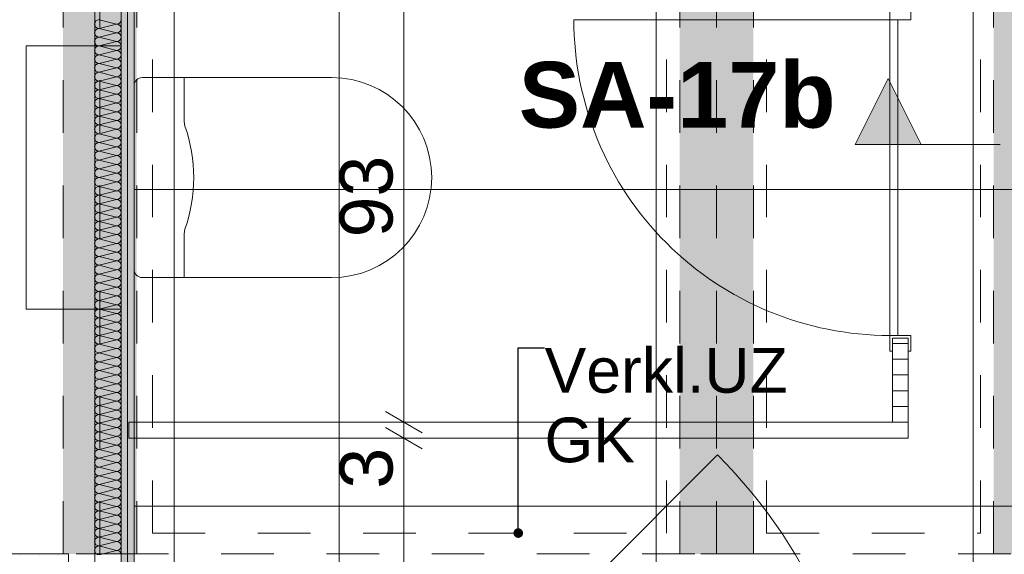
# Model space of a CAD drawing. Header units: metres. Extents: x -4 to 99, y -11 to 17.
# Tile 409 of 656: x 40.2 to 42.07, y 0.71 to 1.72. Entities that reach past the tile are written whole.
import ezdxf

# ---------------------------------------------------------------- set-up
doc = ezdxf.new("R2010")
doc.units = ezdxf.units.M
doc.header["$MEASUREMENT"] = 0
for name, pattern in [('Achse', [0.2, 0.1, -0.05, 0, -0.05]), ('DASHED', [0.015, 0.007, -0.008]), ('Schnittlinie', [0.3, 0.15, -0.075, 0, -0.075]), ('Untersicht', [0.1, 0.075, -0.025]), ('Wipeout_Contour', [1, 0, -1])]:
    doc.linetypes.add(name, pattern=pattern)
for name, color, linetype in [('152 - Bemaßung_ Beschriftung.Ausbau', 7, 'Continuous'), ('203 - Marker.Schnitt - Ausbaudetail SA', 7, 'Continuous'), ('604 - Struktur.Wand Aussen', 7, 'Continuous'), ('607 - Struktur.Stütze', 7, 'Continuous'), ('608 - Struktur.Träger', 7, 'Continuous'), ('612 - Struktur.Stahlbau', 7, 'Continuous'), ('Neubau_152 - Bemaßung_ Beschriftung.Ausbau', 7, 'Continuous'), ('Neubau_401 - Zone.Raum_ Raumbegrenzung_ Whg.', 7, 'Continuous'), ('Neubau_606 - Struktur.Wand Innen Ausbau', 7, 'Continuous'), ('Neubau_612 - Struktur.Stahlbau', 7, 'Continuous'), ('Neubau_650 - Abdeckung.Fußboden Aufbau', 7, 'Continuous'), ('Neubau_653 - Abdeckung.TB Verkofferung', 7, 'Continuous'), ('Neubau_702 - Einrichtung.Möbel Sanitär', 7, 'Continuous'), ('Neubau_802 - HKLSE.Sanitär', 7, 'Continuous')]:
    doc.layers.add(name, color=color, linetype=linetype)
doc.styles.add('ERSTELLTER_STIL_1', font='txt')
doc.styles.add('ERSTELLTER_STIL_2', font='txt')
doc.dimstyles.new('ERSTELLTER_STIL__1', dxfattribs={"dimtxt": 0.1, "dimasz": 0.0532, "dimexe": 0.18, "dimexo": 0.0625, "dimgap": 0, "dimtad": 1, "dimzin": 0, "dimdsep": 46, "dimtxsty": 'ERSTELLTER_STIL_2', "dimblk": 'ARROWHEAD_2', "dimblk1": 'ARROWHEAD_2', "dimblk2": 'ARROWHEAD_2', "dimcen": 0.09, "dimse1": 1, "dimse2": 1, "dimclrd": 7, "dimclre": 7, "dimclrt": 7, "dimazin": 0, "dimtfac": 1, "dimtdec": 4, "dimtmove": 0, "dimatfit": 3, "dimfxl": 1, "dimtolj": 1, "dimtzin": 0, "dimarcsym": 0})
doc.dimstyles.new('ERSTELLTER_STIL__2', dxfattribs={"dimtxt": 0.1, "dimasz": 0.0532, "dimexe": 0.18, "dimexo": 0.0625, "dimgap": 0, "dimtad": 1, "dimtih": 1, "dimtoh": 1, "dimzin": 0, "dimdsep": 46, "dimtxsty": 'ERSTELLTER_STIL_2', "dimblk": 'ARROWHEAD_2', "dimblk1": 'ARROWHEAD_2', "dimblk2": 'ARROWHEAD_2', "dimcen": 0.09, "dimse1": 1, "dimse2": 1, "dimclrd": 7, "dimclre": 7, "dimclrt": 7, "dimazin": 0, "dimtfac": 1, "dimtdec": 4, "dimtmove": 0, "dimatfit": 3, "dimfxl": 1, "dimtolj": 1, "dimtzin": 0, "dimarcsym": 0})
doc.dimstyles.new('ERSTELLTER_STIL__6', dxfattribs={"dimtxt": 0.18, "dimasz": 0.03648, "dimexe": 0.18, "dimexo": 0.0625, "dimgap": 0, "dimtad": 0, "dimtih": 1, "dimtoh": 1, "dimdec": 4, "dimzin": 0, "dimdsep": 46, "dimcen": 0.09, "dimadec": 0, "dimazin": 0, "dimtfac": 1, "dimtdec": 4, "dimtmove": 0, "dimatfit": 3, "dimldrblk": 'ARROWHEAD_11', "dimfxl": 1, "dimtolj": 1, "dimtzin": 0, "dimarcsym": 0})
pattern_1 = [(45, (0, 0), (-0.01767767, 0.01767767), [0, -0.025])]
pattern_2 = [(0, (0, 0), (0, 0.030000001), [])]

# ---------------------------------------------------------------- blocks, each defined once
blk = doc.blocks.new('*X5')
at = {"layer": 'Neubau_606 - Struktur.Wand Innen Ausbau', "color": 7, "linetype": 'Continuous', "lineweight": 5}
for p, q in [((40.3817, 1.7167), (40.3483, 1.725)), ((40.3817, 1.7167), (40.3483, 1.7083)), ((40.3817, 1.7), (40.3483, 1.7083)), ((40.3817, 1.7), (40.3483, 1.6917)), ((40.3817, 1.6833), (40.3483, 1.6917)), ((40.3817, 1.6833), (40.3483, 1.675)), ((40.3817, 1.6667), (40.3483, 1.675)), ((40.3817, 1.6667), (40.3483, 1.6583)), ((40.3817, 1.65), (40.3483, 1.6583)), ((40.3817, 1.65), (40.3483, 1.6417)), ((40.3817, 1.6333), (40.3483, 1.6417)), ((40.3817, 1.6333), (40.3483, 1.625)), ((40.3817, 1.6167), (40.3483, 1.625)), ((40.3817, 1.6167), (40.3483, 1.6083)), ((40.3817, 1.6), (40.3483, 1.6083)), ((40.3817, 1.6), (40.3483, 1.5917)), ((40.3817, 1.5833), (40.3483, 1.5917)), ((40.3817, 1.5833), (40.3483, 1.575)), ((40.3817, 1.5667), (40.3483, 1.575)), ((40.3817, 1.5667), (40.3483, 1.5583)), ((40.3817, 1.55), (40.3483, 1.5583)), ((40.3817, 1.55), (40.3483, 1.5417)), ((40.3817, 1.5333), (40.3483, 1.5417)), ((40.3817, 1.5333), (40.3483, 1.525)), ((40.3817, 1.5167), (40.3483, 1.525)), ((40.3817, 1.5167), (40.3483, 1.5083)), ((40.3817, 1.5), (40.3483, 1.5083)), ((40.3817, 1.5), (40.3483, 1.4917)), ((40.3817, 1.4833), (40.3483, 1.4917)), ((40.3817, 1.4833), (40.3483, 1.475)), ((40.3817, 1.4667), (40.3483, 1.475)), ((40.3817, 1.4667), (40.3483, 1.4583)), ((40.3817, 1.45), (40.3483, 1.4583)), ((40.3817, 1.45), (40.3483, 1.4417)), ((40.3817, 1.4333), (40.3483, 1.4417)), ((40.3817, 1.4333), (40.3483, 1.425)), ((40.3817, 1.4167), (40.3483, 1.425)), ((40.3817, 1.4167), (40.3483, 1.4083)), ((40.3817, 1.4), (40.3483, 1.4083)), ((40.3817, 1.4), (40.3483, 1.3917)), ((40.3817, 1.3833), (40.3483, 1.3917)), ((40.3817, 1.3833), (40.3483, 1.375)), ((40.3817, 1.3667), (40.3483, 1.375)), ((40.3817, 1.3667), (40.3483, 1.3583)), ((40.3817, 1.35), (40.3483, 1.3583)), ((40.3817, 1.35), (40.3483, 1.3417)), ((40.3817, 1.3333), (40.3483, 1.3417)), ((40.3817, 1.3333), (40.3483, 1.325)), ((40.3817, 1.3167), (40.3483, 1.325)), ((40.3817, 1.3167), (40.3483, 1.3083)), ((40.3817, 1.3), (40.3483, 1.3083)), ((40.3817, 1.3), (40.3483, 1.2917)), ((40.3817, 1.2833), (40.3483, 1.2917)), ((40.3817, 1.2833), (40.3483, 1.275)), ((40.3817, 1.2667), (40.3483, 1.275)), ((40.3817, 1.2667), (40.3483, 1.2583)), ((40.3817, 1.25), (40.3483, 1.2583)), ((40.3817, 1.25), (40.3483, 1.2417)), ((40.3817, 1.2333), (40.3483, 1.2417)), ((40.3817, 1.2333), (40.3483, 1.225)), ((40.3817, 1.2167), (40.3483, 1.225)), ((40.3817, 1.2167), (40.3483, 1.2083)), ((40.3817, 1.2), (40.3483, 1.2083)), ((40.3817, 1.2), (40.3483, 1.1917)), ((40.3817, 1.1833), (40.3483, 1.1917)), ((40.3817, 1.1833), (40.3483, 1.175)), ((40.3817, 1.1667), (40.3483, 1.175)), ((40.3817, 1.1667), (40.3483, 1.1583)), ((40.3817, 1.15), (40.3483, 1.1583)), ((40.3817, 1.15), (40.3483, 1.1417)), ((40.3817, 1.1333), (40.3483, 1.1417)), ((40.3817, 1.1333), (40.3483, 1.125)), ((40.3817, 1.1167), (40.3483, 1.125)), ((40.3817, 1.1167), (40.3483, 1.1083)), ((40.3817, 1.1), (40.3483, 1.1083)), ((40.3817, 1.1), (40.3483, 1.0917)), ((40.3817, 1.0833), (40.3483, 1.0917)), ((40.3817, 1.0833), (40.3483, 1.075)), ((40.3817, 1.0667), (40.3483, 1.075)), ((40.3817, 1.0667), (40.3483, 1.0583)), ((40.3817, 1.05), (40.3483, 1.0583)), ((40.3817, 1.05), (40.3483, 1.0417)), ((40.3817, 1.0333), (40.3483, 1.0417)), ((40.3817, 1.0333), (40.3483, 1.025)), ((40.3817, 1.0167), (40.3483, 1.025)), ((40.3817, 1.0167), (40.3483, 1.0083)), ((40.3817, 1), (40.3483, 1.0083)), ((40.3817, 1), (40.3483, 0.9917)), ((40.3817, 0.9833), (40.3483, 0.9917)), ((40.3817, 0.9833), (40.3483, 0.975)), ((40.3817, 0.9667), (40.3483, 0.975)), ((40.3817, 0.9667), (40.3483, 0.9583)), ((40.3817, 0.95), (40.3483, 0.9583)), ((40.3817, 0.95), (40.3483, 0.9417)), ((40.3817, 0.9333), (40.3483, 0.9417)), ((40.3817, 0.9333), (40.3483, 0.925)), ((40.3817, 0.9167), (40.3483, 0.925)), ((40.3817, 0.9167), (40.3483, 0.9083)), ((40.3817, 0.9), (40.3483, 0.9083)), ((40.3817, 0.9), (40.3483, 0.8917)), ((40.3817, 0.8833), (40.3483, 0.8917)), ((40.3817, 0.8833), (40.3483, 0.875)), ((40.3817, 0.8667), (40.3483, 0.875)), ((40.3817, 0.8667), (40.3483, 0.8583)), ((40.3817, 0.85), (40.3483, 0.8583)), ((40.3817, 0.85), (40.3483, 0.8417)), ((40.3817, 0.8333), (40.3483, 0.8417)), ((40.3817, 0.8333), (40.3483, 0.825)), ((40.3817, 0.8167), (40.3483, 0.825)), ((40.3817, 0.8167), (40.3483, 0.8083)), ((40.3817, 0.8), (40.3483, 0.8083)), ((40.3817, 0.8), (40.3483, 0.7917)), ((40.3817, 0.7833), (40.3483, 0.7917)), ((40.3817, 0.7833), (40.3483, 0.775)), ((40.3817, 0.7667), (40.3483, 0.775)), ((40.3817, 0.7667), (40.3483, 0.7583)), ((40.3817, 0.75), (40.3483, 0.7583)), ((40.3817, 0.75), (40.3483, 0.7417)), ((40.3817, 0.7333), (40.3483, 0.7417)), ((40.3817, 0.7333), (40.3483, 0.725)), ((40.3817, 0.7167), (40.3483, 0.725)), ((40.3817, 0.7167), (40.3483, 0.7083))]:
    blk.add_line(p, q, dxfattribs=at)
for centre, start, end in [((40.3483, 1.7167), 90, 180), ((40.3817, 1.725), 270, 360), ((40.3483, 1.7167), 180, 270), ((40.3483, 1.7), 90, 180), ((40.3817, 1.7083), 360, 90), ((40.3817, 1.7083), 270, 360), ((40.3483, 1.7), 180, 270), ((40.3483, 1.6833), 90, 180), ((40.3483, 1.6833), 180, 270), ((40.3817, 1.6917), 360, 90), ((40.3817, 1.6917), 270, 360), ((40.3817, 1.675), 360, 90), ((40.3483, 1.6667), 90, 180), ((40.3483, 1.6667), 180, 270), ((40.3817, 1.675), 270, 360), ((40.3817, 1.6583), 360, 90), ((40.3483, 1.65), 90, 180), ((40.3483, 1.65), 180, 270), ((40.3817, 1.6583), 270, 360), ((40.3817, 1.6417), 360, 90), ((40.3483, 1.6333), 90, 180), ((40.3483, 1.6333), 180, 270), ((40.3817, 1.6417), 270, 360), ((40.3817, 1.625), 360, 90), ((40.3483, 1.6167), 90, 180), ((40.3483, 1.6167), 180, 270), ((40.3483, 1.6), 90, 180), ((40.3817, 1.625), 270, 360), ((40.3817, 1.6083), 360, 90), ((40.3817, 1.6083), 270, 360), ((40.3483, 1.6), 180, 270), ((40.3483, 1.5833), 90, 180), ((40.3817, 1.5917), 360, 90), ((40.3817, 1.5917), 270, 360), ((40.3483, 1.5833), 180, 270), ((40.3483, 1.5667), 90, 180), ((40.3817, 1.575), 360, 90), ((40.3817, 1.575), 270, 360), ((40.3483, 1.5667), 180, 270), ((40.3483, 1.55), 90, 180), ((40.3817, 1.5583), 360, 90), ((40.3817, 1.5583), 270, 360), ((40.3483, 1.55), 180, 270), ((40.3483, 1.5333), 90, 180), ((40.3817, 1.5417), 360, 90), ((40.3817, 1.5417), 270, 360), ((40.3483, 1.5333), 180, 270), ((40.3483, 1.5167), 90, 180), ((40.3483, 1.5167), 180, 270), ((40.3817, 1.525), 360, 90), ((40.3817, 1.525), 270, 360), ((40.3817, 1.5083), 360, 90), ((40.3483, 1.5), 90, 180), ((40.3483, 1.5), 180, 270), ((40.3817, 1.5083), 270, 360), ((40.3817, 1.4917), 360, 90), ((40.3483, 1.4833), 90, 180), ((40.3483, 1.4833), 180, 270), ((40.3817, 1.4917), 270, 360), ((40.3817, 1.475), 360, 90), ((40.3483, 1.4667), 90, 180), ((40.3483, 1.4667), 180, 270), ((40.3817, 1.475), 270, 360), ((40.3817, 1.4583), 360, 90), ((40.3483, 1.45), 90, 180), ((40.3483, 1.45), 180, 270), ((40.3483, 1.4333), 90, 180), ((40.3817, 1.4583), 270, 360), ((40.3817, 1.4417), 360, 90), ((40.3817, 1.4417), 270, 360), ((40.3483, 1.4333), 180, 270), ((40.3483, 1.4167), 90, 180), ((40.3817, 1.425), 360, 90), ((40.3817, 1.425), 270, 360), ((40.3483, 1.4167), 180, 270), ((40.3483, 1.4), 90, 180), ((40.3817, 1.4083), 360, 90), ((40.3817, 1.4083), 270, 360), ((40.3483, 1.4), 180, 270), ((40.3483, 1.3833), 90, 180), ((40.3817, 1.3917), 360, 90), ((40.3817, 1.3917), 270, 360), ((40.3483, 1.3833), 180, 270), ((40.3483, 1.3667), 90, 180), ((40.3483, 1.3667), 180, 270), ((40.3817, 1.375), 360, 90), ((40.3817, 1.375), 270, 360), ((40.3817, 1.3583), 360, 90), ((40.3483, 1.35), 90, 180), ((40.3483, 1.35), 180, 270), ((40.3817, 1.3583), 270, 360), ((40.3817, 1.3417), 360, 90), ((40.3483, 1.3333), 90, 180), ((40.3483, 1.3333), 180, 270), ((40.3817, 1.3417), 270, 360), ((40.3817, 1.325), 360, 90), ((40.3483, 1.3167), 90, 180), ((40.3483, 1.3167), 180, 270), ((40.3817, 1.325), 270, 360), ((40.3817, 1.3083), 360, 90), ((40.3483, 1.3), 90, 180), ((40.3483, 1.3), 180, 270), ((40.3483, 1.2833), 90, 180), ((40.3817, 1.3083), 270, 360), ((40.3817, 1.2917), 360, 90), ((40.3817, 1.2917), 270, 360), ((40.3483, 1.2833), 180, 270), ((40.3483, 1.2667), 90, 180), ((40.3817, 1.275), 360, 90), ((40.3817, 1.275), 270, 360), ((40.3483, 1.2667), 180, 270), ((40.3483, 1.25), 90, 180), ((40.3817, 1.2583), 360, 90), ((40.3817, 1.2583), 270, 360), ((40.3483, 1.25), 180, 270), ((40.3483, 1.2333), 90, 180), ((40.3817, 1.2417), 360, 90), ((40.3817, 1.2417), 270, 360), ((40.3483, 1.2333), 180, 270), ((40.3483, 1.2167), 90, 180), ((40.3483, 1.2167), 180, 270), ((40.3817, 1.225), 360, 90), ((40.3817, 1.225), 270, 360), ((40.3817, 1.2083), 360, 90), ((40.3483, 1.2), 90, 180), ((40.3483, 1.2), 180, 270), ((40.3817, 1.2083), 270, 360), ((40.3817, 1.1917), 360, 90), ((40.3483, 1.1833), 90, 180), ((40.3483, 1.1833), 180, 270), ((40.3817, 1.1917), 270, 360), ((40.3817, 1.175), 360, 90), ((40.3483, 1.1667), 90, 180), ((40.3483, 1.1667), 180, 270), ((40.3817, 1.175), 270, 360), ((40.3817, 1.1583), 360, 90), ((40.3483, 1.15), 90, 180), ((40.3483, 1.15), 180, 270), ((40.3483, 1.1333), 90, 180), ((40.3817, 1.1583), 270, 360), ((40.3817, 1.1417), 360, 90), ((40.3817, 1.1417), 270, 360), ((40.3483, 1.1333), 180, 270), ((40.3483, 1.1167), 90, 180), ((40.3817, 1.125), 360, 90), ((40.3817, 1.125), 270, 360), ((40.3483, 1.1167), 180, 270), ((40.3483, 1.1), 90, 180), ((40.3817, 1.1083), 360, 90), ((40.3817, 1.1083), 270, 360), ((40.3483, 1.1), 180, 270), ((40.3483, 1.0833), 90, 180), ((40.3817, 1.0917), 360, 90), ((40.3817, 1.0917), 270, 360), ((40.3483, 1.0833), 180, 270), ((40.3483, 1.0667), 90, 180), ((40.3483, 1.0667), 180, 270), ((40.3817, 1.075), 360, 90), ((40.3817, 1.075), 270, 360), ((40.3817, 1.0583), 360, 90), ((40.3483, 1.05), 90, 180), ((40.3483, 1.05), 180, 270), ((40.3817, 1.0583), 270, 360), ((40.3817, 1.0417), 360, 90), ((40.3483, 1.0333), 90, 180), ((40.3483, 1.0333), 180, 270), ((40.3817, 1.0417), 270, 360), ((40.3817, 1.025), 360, 90), ((40.3483, 1.0167), 90, 180), ((40.3483, 1.0167), 180, 270), ((40.3817, 1.025), 270, 360), ((40.3817, 1.0083), 360, 90), ((40.3483, 1), 90, 180), ((40.3483, 1), 180, 270), ((40.3483, 0.9833), 90, 180), ((40.3817, 1.0083), 270, 360), ((40.3817, 0.9917), 360, 90), ((40.3817, 0.9917), 270, 360), ((40.3483, 0.9833), 180, 270), ((40.3483, 0.9667), 90, 180), ((40.3817, 0.975), 360, 90), ((40.3817, 0.975), 270, 360), ((40.3483, 0.9667), 180, 270), ((40.3483, 0.95), 90, 180), ((40.3817, 0.9583), 360, 90), ((40.3817, 0.9583), 270, 360), ((40.3483, 0.95), 180, 270), ((40.3483, 0.9333), 90, 180), ((40.3817, 0.9417), 360, 90), ((40.3817, 0.9417), 270, 360), ((40.3483, 0.9333), 180, 270), ((40.3483, 0.9167), 90, 180), ((40.3483, 0.9167), 180, 270), ((40.3817, 0.925), 360, 90), ((40.3817, 0.925), 270, 360), ((40.3817, 0.9083), 360, 90), ((40.3483, 0.9), 90, 180), ((40.3483, 0.9), 180, 270), ((40.3817, 0.9083), 270, 360), ((40.3817, 0.8917), 360, 90), ((40.3483, 0.8833), 90, 180), ((40.3483, 0.8833), 180, 270), ((40.3817, 0.8917), 270, 360), ((40.3817, 0.875), 360, 90), ((40.3483, 0.8667), 90, 180), ((40.3483, 0.8667), 180, 270), ((40.3817, 0.875), 270, 360), ((40.3817, 0.8583), 360, 90), ((40.3483, 0.85), 90, 180), ((40.3483, 0.85), 180, 270), ((40.3483, 0.8333), 90, 180), ((40.3817, 0.8583), 270, 360), ((40.3817, 0.8417), 360, 90), ((40.3817, 0.8417), 270, 360), ((40.3483, 0.8333), 180, 270), ((40.3483, 0.8167), 90, 180), ((40.3817, 0.825), 360, 90), ((40.3817, 0.825), 270, 360), ((40.3483, 0.8167), 180, 270), ((40.3483, 0.8), 90, 180), ((40.3817, 0.8083), 360, 90), ((40.3817, 0.8083), 270, 360), ((40.3483, 0.8), 180, 270), ((40.3483, 0.7833), 90, 180), ((40.3817, 0.7917), 360, 90), ((40.3817, 0.7917), 270, 360), ((40.3483, 0.7833), 180, 270), ((40.3483, 0.7667), 90, 180), ((40.3817, 0.775), 360, 90), ((40.3817, 0.775), 270, 360), ((40.3483, 0.7667), 180, 270), ((40.3483, 0.75), 90, 180), ((40.3483, 0.75), 180, 270), ((40.3817, 0.7583), 360, 90), ((40.3817, 0.7583), 270, 360), ((40.3817, 0.7417), 360, 90), ((40.3483, 0.7333), 90, 180), ((40.3483, 0.7333), 180, 270), ((40.3817, 0.7417), 270, 360), ((40.3817, 0.725), 360, 90), ((40.3483, 0.7167), 90, 180), ((40.3483, 0.7167), 180, 270), ((40.3817, 0.725), 270, 360), ((40.3817, 0.7083), 360, 90)]:
    blk.add_arc(centre, 0.00833, start, end, dxfattribs=at)
blk = doc.blocks.new('ARROWHEAD_11')
at = {"color": 0, "linetype": 'Continuous', "lineweight": 0}
blk.add_line((0, 0), (-1, 0), dxfattribs=at)
at = {"color": 0, "linetype": 'Continuous', "lineweight": 0, "const_width": 0.25, "flags": 128}
blk.add_lwpolyline([(-0.125, 0, 1), (0.125, 0, 1)], format="xyb", close=True, dxfattribs=at)
blk = doc.blocks.new('*D441')
at = {"layer": '152 - Bemaßung_ Beschriftung.Ausbau', "color": 7, "linetype": 'Continuous', "lineweight": 5}
for p, q in [((40.1852, -4.525), (40.1448, -4.595)), ((40.165, -4.6125), (40.165, -4.5075)), ((40.4352, -4.525), (40.3948, -4.595)), ((40.415, -4.6125), (40.415, -4.5075)), ((40.165, -4.56), (40.415, -4.56))]:
    blk.add_line(p, q, dxfattribs=at)
at = {"layer": '152 - Bemaßung_ Beschriftung.Ausbau', "color": 7, "lineweight": 5, "insert": (40.2141, -4.54), "char_height": 0.1, "attachment_point": 7, "style": 'ERSTELLTER_STIL_2'}
blk.add_mtext('\\A1;{\\pql;\\fArial|b0|i0|c0|p38;25}', dxfattribs=at)
blk = doc.blocks.new('ARROWHEAD_2')
at = {"color": 0, "linetype": 'Continuous', "lineweight": 0}
for p, q in [((-0.378, -0.655), (0.378, 0.655)), ((0, 0), (-1, 0))]:
    blk.add_line(p, q, dxfattribs=at)
blk = doc.blocks.new('*D443')
at = {"layer": '152 - Bemaßung_ Beschriftung.Ausbau', "color": 7, "linetype": 'Continuous', "lineweight": 5}
for p, q in [((43.5652, -4.525), (43.5248, -4.595)), ((43.545, -4.6125), (43.545, -4.5075)), ((43.9852, -4.525), (43.9448, -4.595)), ((43.965, -4.6125), (43.965, -4.5075)), ((40.415, -4.56), (43.545, -4.56)), ((43.545, -4.56), (43.965, -4.56))]:
    blk.add_line(p, q, dxfattribs=at)
at = {"layer": '152 - Bemaßung_ Beschriftung.Ausbau', "color": 7, "lineweight": 5, "insert": (43.6791, -4.54), "char_height": 0.1, "attachment_point": 7, "style": 'ERSTELLTER_STIL_2'}
blk.add_mtext('\\A1;{\\pql;\\fArial|b0|i0|c0|p38;42}', dxfattribs=at)
blk = doc.blocks.new('*D594')
at = {"layer": '152 - Bemaßung_ Beschriftung.Ausbau', "color": 7, "linetype": 'Continuous', "lineweight": 5}
for p, q in [((40.165, 2.0975), (40.165, 2.2025)), ((40.415, 2.0975), (40.415, 2.2025)), ((40.1852, 2.185), (40.1448, 2.115)), ((40.4352, 2.185), (40.3948, 2.115)), ((40.1308, 2.15), (40.165, 2.15)), ((40.165, 2.15), (40.415, 2.15))]:
    blk.add_line(p, q, dxfattribs=at)
at = {"color": 254, "linetype": 'Wipeout_Contour', "lineweight": 0, "ltscale": 161.416634}
blk.add_wipeout([(40.1954, 2.1513), (40.3846, 2.1513), (40.3846, 2.2888), (40.1954, 2.2888)], dxfattribs=at).dxf.layer = '152 - Bemaßung_ Beschriftung.Ausbau'
at = {"layer": '152 - Bemaßung_ Beschriftung.Ausbau', "color": 7, "lineweight": 5, "insert": (40.2141, 2.17), "char_height": 0.1, "attachment_point": 7, "style": 'ERSTELLTER_STIL_2'}
blk.add_mtext('\\A1;{\\pql;\\fArial|b0|i0|c0|p38;25}', dxfattribs=at)
blk = doc.blocks.new('*D595')
at = {"layer": '152 - Bemaßung_ Beschriftung.Ausbau', "color": 7, "linetype": 'Continuous', "lineweight": 5}
for p, q in [((40.415, 2.0975), (40.415, 2.2025)), ((41.855, 2.0975), (41.855, 2.2025)), ((40.4352, 2.185), (40.3948, 2.115)), ((41.8752, 2.185), (41.8348, 2.115)), ((40.415, 2.15), (41.855, 2.15))]:
    blk.add_line(p, q, dxfattribs=at)
at = {"layer": '152 - Bemaßung_ Beschriftung.Ausbau', "color": 7, "lineweight": 5, "char_height": 0.1, "attachment_point": 7, "style": 'ERSTELLTER_STIL_2'}
for s, insert in [('\\A1;{\\pql;\\fArial|b0|i0|c0|p38;1,44}', (40.964, 2.17)), ('\\A1;{\\pql;\\fArial|b0|i0|c0|p38;3}', (41.7589, 2.17))]:
    blk.add_mtext(s, dxfattribs=dict(at, insert=insert))
blk = doc.blocks.new('*D599')
at = {"layer": '152 - Bemaßung_ Beschriftung.Ausbau', "color": 7, "linetype": 'Continuous', "lineweight": 5}
for p, q in [((43.965, 2.0975), (43.965, 2.2025)), ((43.9852, 2.185), (43.9448, 2.115)), ((45.4852, 2.185), (45.4448, 2.115)), ((41.885, 2.15), (43.965, 2.15)), ((43.965, 2.15), (45.465, 2.15))]:
    blk.add_line(p, q, dxfattribs=at)
at = {"layer": '152 - Bemaßung_ Beschriftung.Ausbau', "color": 7, "lineweight": 5, "char_height": 0.1, "attachment_point": 7, "style": 'ERSTELLTER_STIL_2'}
for s, insert in [('\\A1;{\\pql;\\fArial|b0|i0|c0|p38;1,50}', (44.544, 2.17)), ('\\A1;{\\pql;\\fArial|b0|i0|c0|p38;3}', (45.3689, 2.17))]:
    blk.add_mtext(s, dxfattribs=dict(at, insert=insert))
blk = doc.blocks.new('*D610')
at = {"layer": '152 - Bemaßung_ Beschriftung.Ausbau', "color": 7, "linetype": 'Continuous', "lineweight": 5}
for p, q in [((45.7803, 0.245), (45.7803, 3.72)), ((45.7453, 0.2652), (45.8153, 0.2248)), ((45.8328, 0.245), (45.7278, 0.245)), ((45.7803, 0.005), (45.7803, 0.245)), ((45.7453, 0.0252), (45.8153, -0.0152)), ((45.8328, 0.005), (45.7278, 0.005)), ((45.7803, -0.0292), (45.7803, 0.005))]:
    blk.add_line(p, q, dxfattribs=at)
at = {"color": 254, "linetype": 'Wipeout_Contour', "lineweight": 0, "ltscale": 182.85335}
blk.add_wipeout([(45.7818, 0.0277), (45.7818, 0.2223), (45.6389, 0.2223), (45.6389, 0.0277)], dxfattribs=at).dxf.layer = '152 - Bemaßung_ Beschriftung.Ausbau'
at = {"layer": '152 - Bemaßung_ Beschriftung.Ausbau', "color": 7, "lineweight": 5, "insert": (45.7603, 0.0491), "char_height": 0.1, "attachment_point": 7, "rotation": 90, "style": 'ERSTELLTER_STIL_2'}
blk.add_mtext('\\A1;{\\pql;\\fArial|b0|i0|c0|p38;24}', dxfattribs=at)
blk = doc.blocks.new('*D611')
at = {"layer": '152 - Bemaßung_ Beschriftung.Ausbau', "color": 7, "linetype": 'Continuous', "lineweight": 5}
for p, q in [((45.7453, 3.7402), (45.8153, 3.6998)), ((45.8328, 3.72), (45.7278, 3.72)), ((45.7803, 0.245), (45.7803, 3.72)), ((45.7453, 0.2652), (45.8153, 0.2248))]:
    blk.add_line(p, q, dxfattribs=at)
at = {"layer": '152 - Bemaßung_ Beschriftung.Ausbau', "color": 7, "lineweight": 5, "char_height": 0.1, "attachment_point": 7, "rotation": 90, "style": 'ERSTELLTER_STIL_2'}
for s, insert in [('\\A1;{\\pql;\\fArial|b0|i0|c0|p38;17\\fArial|b0|i0|c0|p38;\\A1{\\H.66x;\\S5^  ;}}', (45.7614, 3.4979)), ('\\A1;{\\pql;\\fArial|b0|i0|c0|p38;3,47\\fArial|b0|i0|c0|p38;\\A1{\\H.66x;\\S5^  ;}}', (45.7797, 1.7235))]:
    blk.add_mtext(s, dxfattribs=dict(at, insert=insert))
blk = doc.blocks.new('*D615')
at = {"layer": '152 - Bemaßung_ Beschriftung.Ausbau', "color": 7, "linetype": 'Continuous', "lineweight": 5}
for p, q in [((44.3062, 0.7302), (44.3762, 0.6898)), ((44.3937, 0.71), (44.2887, 0.71)), ((44.3412, 0.245), (44.3412, 0.71)), ((44.3062, 0.2652), (44.3762, 0.2248)), ((44.3937, 0.245), (44.2887, 0.245)), ((44.3412, 0.2108), (44.3412, 0.245))]:
    blk.add_line(p, q, dxfattribs=at)
at = {"layer": '152 - Bemaßung_ Beschriftung.Ausbau', "color": 7, "lineweight": 5, "char_height": 0.1, "attachment_point": 7, "rotation": 90, "style": 'ERSTELLTER_STIL_2'}
for s, insert in [('\\A1;{\\pql;\\fArial|b0|i0|c0|p38;13}', (44.3212, 0.538)), ('\\A1;{\\pql;\\fArial|b0|i0|c0|p38;46\\fArial|b0|i0|c0|p38;\\A1{\\H.66x;\\S5^  ;}}', (44.3229, 0.0229))]:
    blk.add_mtext(s, dxfattribs=dict(at, insert=insert))
blk = doc.blocks.new('*D624')
at = {"layer": '152 - Bemaßung_ Beschriftung.Ausbau', "color": 7, "linetype": 'Continuous', "lineweight": 5}
for p, q in [((40.8922, 0.9502), (40.9622, 0.9098)), ((40.9797, 0.93), (40.8747, 0.93)), ((40.9272, 0.245), (40.9272, 0.93)), ((40.8922, 0.2652), (40.9622, 0.2248)), ((40.9797, 0.245), (40.8747, 0.245)), ((40.9272, 0.2108), (40.9272, 0.245))]:
    blk.add_line(p, q, dxfattribs=at)
at = {"layer": '152 - Bemaßung_ Beschriftung.Ausbau', "color": 7, "lineweight": 5, "char_height": 0.1, "attachment_point": 7, "rotation": 90, "style": 'ERSTELLTER_STIL_2'}
for s, insert in [('\\A1;{\\pql;\\fArial|b0|i0|c0|p38;3}', (40.9072, 0.8339)), ('\\A1;{\\pql;\\fArial|b0|i0|c0|p38;68\\fArial|b0|i0|c0|p38;\\A1{\\H.66x;\\S5^  ;}}', (40.9088, 0.4486))]:
    blk.add_mtext(s, dxfattribs=dict(at, insert=insert))
blk = doc.blocks.new('*D625')
at = {"layer": '152 - Bemaßung_ Beschriftung.Ausbau', "color": 7, "linetype": 'Continuous', "lineweight": 5}
for p, q in [((40.8922, 0.9802), (40.9622, 0.9398)), ((40.9272, 0.93), (40.9272, 0.96)), ((40.8922, 0.9502), (40.9622, 0.9098)), ((40.9797, 0.93), (40.8747, 0.93))]:
    blk.add_line(p, q, dxfattribs=at)
blk = doc.blocks.new('*D626')
at = {"layer": '152 - Bemaßung_ Beschriftung.Ausbau', "color": 7, "linetype": 'Continuous', "lineweight": 5}
for p, q in [((40.8922, 1.9102), (40.9622, 1.8698)), ((40.9797, 1.89), (40.8747, 1.89)), ((40.9272, 0.96), (40.9272, 1.89)), ((40.8922, 0.9802), (40.9622, 0.9398)), ((40.9797, 0.96), (40.8747, 0.96)), ((40.9272, 0.93), (40.9272, 0.96))]:
    blk.add_line(p, q, dxfattribs=at)
at = {"layer": '152 - Bemaßung_ Beschriftung.Ausbau', "color": 7, "lineweight": 5, "char_height": 0.1, "attachment_point": 7, "rotation": 90, "style": 'ERSTELLTER_STIL_2'}
for s, insert in [('\\A1;{\\pql;\\fArial|b0|i0|c0|p38;3}', (40.9072, 1.7939)), ('\\A1;{\\pql;\\fArial|b0|i0|c0|p38;93}', (40.9072, 1.3112))]:
    blk.add_mtext(s, dxfattribs=dict(at, insert=insert))

msp = doc.modelspace()

# ---------------------------------------------------------------- hatches: boundary and pattern name
at = {"layer": '203 - Marker.Schnitt - Ausbaudetail SA', "linetype": 'Continuous', "lineweight": 0, "true_color": 0x000000}
msp.add_hatch(color=18, dxfattribs=at).paths.add_polyline_path([(41.7845, 1.4881), (41.9095, 1.4881), (41.847, 1.6131)])
at = {"layer": '607 - Struktur.Stütze', "linetype": 'Continuous', "lineweight": 0, "true_color": 0x000000}
h = msp.add_hatch(dxfattribs=at)
h.set_pattern_fill('Gips_0001', color=18, style=0, pattern_type=2)
h.set_pattern_definition(pattern_1)
h.paths.add_polyline_path([(40.165, 0.71), (40.165, 0.7), (40.28, 0.7), (40.28, 0.255), (40.29, 0.255), (40.29, 0.71)])
at = {"layer": '612 - Struktur.Stahlbau', "linetype": 'Continuous', "lineweight": 0, "true_color": 0x30307f}
for points in [[(40.28, 5.19), (40.42, 5.19), (40.42, 0.71), (40.28, 0.71)], [(41.451, 5.19), (41.591, 5.19), (41.591, 0.71), (41.451, 0.71)], [(42.047, 5.19), (42.187, 5.19), (42.187, 0.71), (42.047, 0.71)]]:
    msp.add_hatch(color=177, dxfattribs=at).paths.add_polyline_path(points)
at = {"layer": 'Neubau_606 - Struktur.Wand Innen Ausbau', "linetype": 'Continuous', "lineweight": 0, "true_color": 0x000000}
h = msp.add_hatch(dxfattribs=at)
h.set_pattern_fill('Gips_0001', color=18, style=0, pattern_type=2)
h.set_pattern_definition(pattern_1)
h.paths.add_polyline_path([(40.4025, 0.255), (40.4025, 3.81), (40.39, 3.81), (40.39, 0.255)])
h = msp.add_hatch(dxfattribs=at)
h.set_pattern_fill('Gips_0001', color=18, style=0, pattern_type=2)
h.set_pattern_definition(pattern_1)
h.paths.add_polyline_path([(40.415, 0.255), (40.415, 3.81), (40.4025, 3.81), (40.4025, 0.255)])
at = {"layer": 'Neubau_650 - Abdeckung.Fußboden Aufbau', "linetype": 'Continuous', "lineweight": 13, "true_color": 0xafafaf}
h = msp.add_hatch(dxfattribs=at)
h.set_pattern_fill('Raster_60x60_Fuge_2mm_0001', color=253, style=0, pattern_type=2)
h.set_pattern_definition([(0, (42.61, 3.81), (0, 0.602), []), (90, (42.61, 3.81), (-0.602, 0), [])])
h.paths.add_polyline_path([(42.325, 3.81), (40.415, 3.81), (40.415, 0.255), (43.545, 0.255), (43.545, 0.33, -0.414214), (43.495, 0.28, -0.414214), (43.445, 0.33, -0.414214), (43.395, 0.28, -0.414214), (43.345, 0.33, -0.414214), (43.395, 0.38, -0.414214), (43.445, 0.33, -0.414214), (43.495, 0.38, -0.414214), (43.545, 0.33), (43.545, 3.81), (43.21, 3.81), (43.21, 3.935), (42.325, 3.935)])
at = {"layer": 'Neubau_702 - Einrichtung.Möbel Sanitär', "linetype": 'Continuous', "lineweight": 0, "true_color": 0x000000}
h = msp.add_hatch(dxfattribs=at)
h.set_pattern_fill('Holz__Sperrholz_1_0001', color=18, style=0, pattern_type=2)
h.set_pattern_definition(pattern_2)
h.paths.add_polyline_path([(41.855, 0.96), (41.885, 0.96), (41.885, 1.12), (41.855, 1.12)])
h = msp.add_hatch(dxfattribs=at)
h.set_pattern_fill('Holz__Sperrholz_1_0001', color=18, style=0, pattern_type=2)
h.set_pattern_definition(pattern_2)
h.paths.add_polyline_path([(41.855, 0.96), (40.405, 0.96), (40.405, 0.93), (41.855, 0.93)])
h = msp.add_hatch(dxfattribs=at)
h.set_pattern_fill('Holz__Sperrholz_1_0001', color=18, style=0, pattern_type=2)
h.set_pattern_definition(pattern_2)
h.paths.add_polyline_path([(41.855, 0.93), (41.885, 0.93), (41.855, 0.96)])
h = msp.add_hatch(dxfattribs=at)
h.set_pattern_fill('Holz__Sperrholz_1_0001', color=18, style=0, pattern_type=2)
h.set_pattern_definition(pattern_2)
h.paths.add_polyline_path([(41.855, 0.96), (41.885, 0.93), (41.885, 0.96)])

# ---------------------------------------------------------------- linework, layer by layer
at = {"layer": '203 - Marker.Schnitt - Ausbaudetail SA', "color": 7, "linetype": 'Schnittlinie', "lineweight": 13}
msp.add_line((41.9095, 1.4881), (42.4845, 1.4881), dxfattribs=at)
at = {"layer": '203 - Marker.Schnitt - Ausbaudetail SA', "color": 7, "linetype": 'Continuous', "lineweight": 13, "flags": 128}
msp.add_lwpolyline([(41.7845, 1.4881), (41.9095, 1.4881), (41.847, 1.6131)], close=True, dxfattribs=at)
at = {"layer": '604 - Struktur.Wand Aussen', "color": 7, "linetype": 'Continuous', "lineweight": 9}
msp.add_line((40.83, 0.205), (41.523, 0.898), dxfattribs=at)
msp.add_arc((40.83, 0.205), 0.98, 0, 45, dxfattribs=at)
at = {"layer": '607 - Struktur.Stütze', "color": 7, "linetype": 'Continuous', "lineweight": 5, "flags": 128}
msp.add_lwpolyline([(40.29, 0.255), (40.29, 0.71), (40.165, 0.71)], dxfattribs=at)
at = {"layer": '608 - Struktur.Träger', "color": 7, "linetype": 'Untersicht', "lineweight": 13}
msp.add_line((0.38, 0.71), (61.88, 0.71), dxfattribs=at)
at = {"layer": 'Neubau_606 - Struktur.Wand Innen Ausbau', "color": 1, "linetype": 'Continuous', "lineweight": 5}
for p, q in [((40.39, 0.255), (40.39, 3.81)), ((40.4025, 0.255), (40.4025, 3.81))]:
    msp.add_line(p, q, dxfattribs=at)
at = {"layer": 'Neubau_606 - Struktur.Wand Innen Ausbau', "color": 1, "linetype": 'Continuous', "lineweight": 5, "flags": 128}
for points in [[(40.34, 3.81), (40.34, 0.255)], [(40.415, 0.255), (40.415, 3.81)]]:
    msp.add_lwpolyline(points, dxfattribs=at)
at = {"layer": 'Neubau_612 - Struktur.Stahlbau', "color": 1, "linetype": 'Untersicht', "lineweight": 13}
for p, q in [((40.28, 0.71), (40.28, 5.19)), ((40.42, 0.71), (40.42, 5.19)), ((41.451, 0.71), (41.451, 5.19)), ((41.591, 0.71), (41.591, 5.19)), ((42.047, 0.71), (42.047, 5.19)), ((40.42, 0.71), (40.28, 0.71)), ((41.591, 0.71), (41.451, 0.71)), ((42.187, 0.71), (42.047, 0.71))]:
    msp.add_line(p, q, dxfattribs=at)
at = {"layer": 'Neubau_612 - Struktur.Stahlbau', "color": 1, "linetype": 'Achse', "lineweight": 9}
for p, q in [((40.35, 0.71), (40.35, 5.19)), ((41.521, 0.71), (41.521, 5.19))]:
    msp.add_line(p, q, dxfattribs=at)
at = {"layer": 'Neubau_650 - Abdeckung.Fußboden Aufbau', "color": 1, "linetype": 'Continuous', "lineweight": 13, "flags": 128}
msp.add_lwpolyline([(43.545, 0.3298), (43.545, 0.255), (40.415, 0.255), (40.415, 3.81), (42.325, 3.81), (42.325, 3.935)], dxfattribs=at)
at = {"layer": 'Neubau_653 - Abdeckung.TB Verkofferung', "color": 1, "linetype": 'Untersicht', "lineweight": 9}
for p, q in [((40.45, 0.7495), (40.45, 5.0505)), ((41.426, 0.7495), (41.426, 5.0505)), ((41.616, 0.7495), (41.616, 5.0505)), ((42.022, 0.7495), (42.022, 5.0505)), ((40.45, 0.7495), (41.426, 0.7495)), ((41.616, 0.7495), (42.022, 0.7495)), ((40.405, 0.71), (40.165, 0.71)), ((40.405, 0.195), (40.405, 0.71))]:
    msp.add_line(p, q, dxfattribs=at)
at = {"layer": 'Neubau_702 - Einrichtung.Möbel Sanitär', "color": 1, "linetype": 'Continuous', "lineweight": 13}
for p, q in [((41.85, 1.725), (41.85, 1.755)), ((41.89, 1.755), (41.89, 1.725)), ((41.85, 1.725), (41.25, 1.725)), ((41.865, 1.725), (41.85, 1.725)), ((41.865, 1.725), (41.85, 1.725)), ((41.85, 1.725), (41.85, 1.125)), ((41.89, 1.725), (41.865, 1.725)), ((41.865, 1.125), (41.865, 1.725)), ((41.865, 1.125), (41.85, 1.125)), ((41.85, 1.125), (41.85, 1.095)), ((41.85, 1.125), (41.865, 1.125)), ((41.89, 1.125), (41.865, 1.125)), ((41.89, 1.095), (41.89, 1.125)), ((41.855, 1.095), (41.855, 1.12)), ((41.855, 1.12), (41.885, 1.12)), ((41.885, 1.12), (41.885, 1.095)), ((41.85, 1.095), (41.855, 1.095)), ((41.885, 1.095), (41.89, 1.095))]:
    msp.add_line(p, q, dxfattribs=at)
at = {"layer": 'Neubau_702 - Einrichtung.Möbel Sanitär', "color": 1, "linetype": 'Continuous', "lineweight": 9}
for p, q in [((40.51, 1.615), (40.51, 1.5316)), ((40.51, 1.5316), (40.5115, 1.5228)), ((40.51, 1.3184), (40.5115, 1.3272)), ((40.51, 1.235), (40.51, 1.3184))]:
    msp.add_line(p, q, dxfattribs=at)
at = {"layer": 'Neubau_702 - Einrichtung.Möbel Sanitär', "color": 1, "linetype": 'Continuous', "lineweight": 18}
msp.add_line((41.855, 1.12), (41.885, 1.12), dxfattribs=at)
msp.add_line((41.855, 1.12), (41.885, 1.12), dxfattribs=at)
msp.add_line((41.855, 1.12), (41.885, 1.12), dxfattribs=at)
at = {"layer": 'Neubau_702 - Einrichtung.Möbel Sanitär', "color": 1, "linetype": 'Continuous', "lineweight": 9, "flags": 128}
msp.add_lwpolyline([(40.51, 1.615), (40.79, 1.615, -1), (40.79, 1.235), (40.51, 1.235), (40.43, 1.235, -0.414214), (40.415, 1.25), (40.415, 1.6, -0.414214), (40.43, 1.615)], format="xyb", close=True, dxfattribs=at)
at = {"layer": 'Neubau_702 - Einrichtung.Möbel Sanitär', "color": 1, "linetype": 'Continuous', "lineweight": 18, "flags": 128}
for points in [[(41.855, 1.12), (41.855, 0.96)], [(41.885, 0.93), (41.885, 1.12)], [(41.855, 0.96), (40.405, 0.96)], [(40.405, 0.93), (40.405, 0.96)], [(40.405, 0.93), (41.855, 0.93)], [(41.885, 0.93), (41.855, 0.93)]]:
    msp.add_lwpolyline(points, dxfattribs=at)
at = {"layer": 'Neubau_702 - Einrichtung.Möbel Sanitär', "color": 1, "linetype": 'Continuous', "lineweight": 9}
for centre, radius, start, end in [((41.85, 1.725), 0.6, 179.9997, 269.9997), ((40.2303, 1.425), 0.2977, 340.8169, 19.1816)]:
    msp.add_arc(centre, radius, start, end, dxfattribs=at)
at = {"layer": 'Neubau_802 - HKLSE.Sanitär', "color": 1, "linetype": 'Continuous', "lineweight": 9}
for p, q in [((40.21, 1.675), (40.21, 1.175)), ((40.39, 1.675), (40.21, 1.675)), ((40.39, 1.675), (40.39, 1.175)), ((40.39, 1.175), (40.21, 1.175))]:
    msp.add_line(p, q, dxfattribs=at)
at = {"layer": 'Neubau_802 - HKLSE.Sanitär', "color": 1, "linetype": 'DASHED', "lineweight": 9, "flags": 128}
for points in [[(40.21, 1.675), (40.21, 1.175)], [(40.39, 1.675), (40.21, 1.675)], [(40.39, 1.175), (40.39, 1.675)], [(40.21, 1.175), (40.39, 1.175)]]:
    msp.add_lwpolyline(points, dxfattribs=at)

# ---------------------------------------------------------------- block references
at = {"layer": 'Neubau_606 - Struktur.Wand Innen Ausbau', "color": 1, "lineweight": 13}
msp.add_blockref('*X5', (0, 0), dxfattribs=at)

# ---------------------------------------------------------------- texts
at = {"layer": '203 - Marker.Schnitt - Ausbaudetail SA', "color": 7, "lineweight": 13, "insert": (41.747, 1.5181), "char_height": 0.125, "attachment_point": 9, "style": 'ERSTELLTER_STIL_1'}
msp.add_mtext('\\A1;{\\pqr;\\pt0;\\fArial|b1|i0|c0|p38;SA-17b}', dxfattribs=at)
at = {"layer": 'Neubau_152 - Bemaßung_ Beschriftung.Ausbau', "color": 1, "linetype": 'Continuous', "lineweight": 13, "insert": (41.1944, 1.1012), "char_height": 0.085, "attachment_point": 1, "line_spacing_factor": 0.933036, "style": 'ERSTELLTER_STIL_2'}
msp.add_mtext('\\A1;{\\pql;\\fArial|b0|i0|c0|p38;Verkl.U\\fArial|b0|i0|c0|p38;Z\\P\\pql;\\fArial|b0|i0|c0|p38;GK}', dxfattribs=at)

# ---------------------------------------------------------------- dimensions: what is measured, and where the dimension line sits
at = {"layer": '152 - Bemaßung_ Beschriftung.Ausbau', "color": 7, "linetype": 'Continuous', "lineweight": 5}
for base, p1, p2, picture, middle in [((40.415, -4.56), (40.165, 4.5325), (40.415, 0.255), '*D441', (40.2903, -4.49)), ((45.465, 2.15), (43.965, 0.71), (45.465, 3.72), '*D599', (44.6739, 2.22)), ((43.965, -4.56), (43.545, 0.255), (43.965, 0.71), '*D443', (43.7553, -4.49))]:
    dim = msp.add_linear_dim(base=base, p1=p1, p2=p2, dimstyle='ERSTELLTER_STIL__2', dxfattribs=at)
    dim.commit()
    dim.dimension.update_dxf_attribs({"geometry": picture, "text_midpoint": middle, "dimtype": 160})

# ---------------------------------------------------------------- leaders
at = {"layer": 'Neubau_152 - Bemaßung_ Beschriftung.Ausbau', "color": 1, "linetype": 'Continuous', "lineweight": 13, "annotation_type": 0, "has_hookline": 1, "hookline_direction": 0, "text_width": 0.458}
msp.add_leader([(41.1444, 0.7495), (41.1444, 1.1012), (41.1944, 1.1012)], dimstyle='ERSTELLTER_STIL__6', dxfattribs=at)

# ---------------------------------------------------------------- next in the draw order: dimensions: what is measured, and where the dimension line sits
at = {"layer": '152 - Bemaßung_ Beschriftung.Ausbau', "color": 7, "linetype": 'Continuous', "lineweight": 5}
dim = msp.add_linear_dim(base=(40.415, 2.15), p1=(40.165, 0.7), p2=(40.415, 0.255), dimstyle='ERSTELLTER_STIL__2', dxfattribs=at)
dim.commit()
dim.dimension.update_dxf_attribs({"geometry": '*D594', "text_midpoint": (40.2903, 2.22), "dimtype": 160})

# ---------------------------------------------------------------- next in the draw order: dimensions: what is measured, and where the dimension line sits
dim = msp.add_linear_dim(base=(41.855, 2.15), p1=(40.415, 0.255), p2=(41.855, 3.81), dimstyle='ERSTELLTER_STIL__2', dxfattribs=at)
dim.commit()
dim.dimension.update_dxf_attribs({"geometry": '*D595', "text_midpoint": (41.0939, 2.22), "dimtype": 160})

# ---------------------------------------------------------------- next in the draw order: dimensions: what is measured, and where the dimension line sits
dim = msp.add_linear_dim(base=(45.7803, 0.245), p1=(21.9375, 0.005), p2=(22.1775, 0.245), angle=90, dimstyle='ERSTELLTER_STIL__1', dxfattribs=at)
dim.commit()
dim.dimension.update_dxf_attribs({"geometry": '*D610', "text_midpoint": (45.7103, 0.1253), "dimtype": 160, "text_rotation": 90})

# ---------------------------------------------------------------- next in the draw order: linework, layer by layer
at = {"layer": 'Neubau_401 - Zone.Raum_ Raumbegrenzung_ Whg.', "color": 1, "linetype": 'Continuous', "lineweight": 9}
msp.add_line((40.491, -1.3085), (40.491, 3.9868), dxfattribs=at)

# ---------------------------------------------------------------- next in the draw order: dimensions: what is measured, and where the dimension line sits
at = {"layer": '152 - Bemaßung_ Beschriftung.Ausbau', "color": 7, "linetype": 'Continuous', "lineweight": 5}
for base, p1, p2, picture, middle in [((45.780333, 3.719998), (22.1775, 0.245), (44.709987, 3.719998), '*D611', (45.710333, 1.988441)), ((40.9272, 1.89), (41.855, 0.96), (41.855, 1.89), '*D626', (40.8572, 1.3874)), ((40.9272, 0.96), (41.885, 0.93), (41.855, 0.96), '*D625', (40.8572, 0.872)), ((40.927200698, 0.93), (40.7395108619, 0.245), (41.884965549, 0.93), '*D624', (40.8572006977, 0.6599233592)), ((44.34121, 0.70998), (22.1775, 0.245), (43.96499, 0.70998), '*D615', (44.27121, 0.23421))]:
    dim = msp.add_linear_dim(base=base, p1=p1, p2=p2, angle=90, dimstyle='ERSTELLTER_STIL__1', dxfattribs=at)
    dim.commit()
    dim.dimension.update_dxf_attribs({"geometry": picture, "text_midpoint": middle, "dimtype": 160, "text_rotation": 90})

doc.saveas('drawing.dxf')
